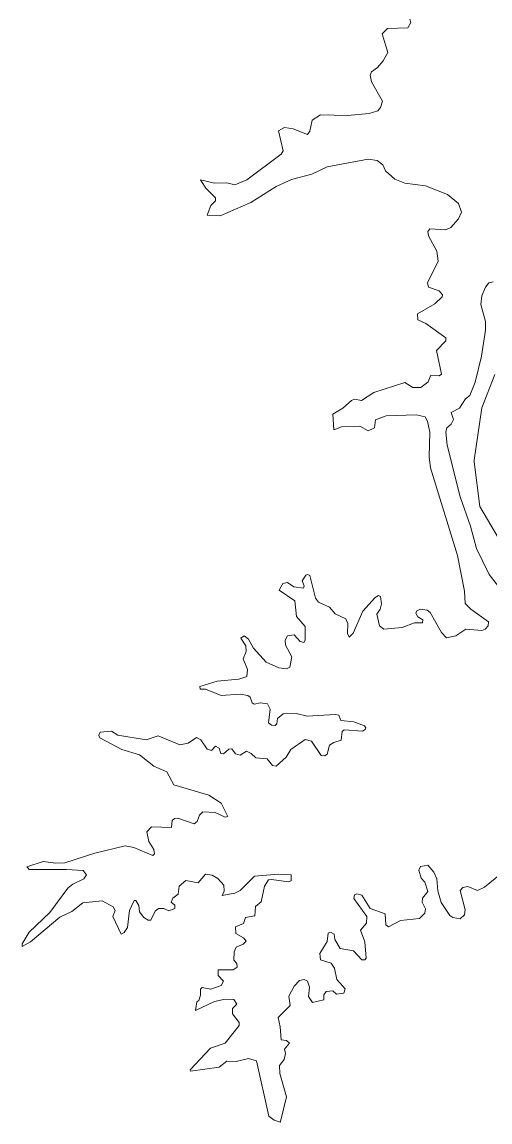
# Model space of a CAD drawing. Extents: x 553962 to 842807, y 8883888 to 9032388.
# Drawn here: x 579515 to 580528, y 8910872 to 8913256 of the extents above; entities that cross this region are included whole.
import ezdxf

# ---------------------------------------------------------------- set-up
doc = ezdxf.new("R2010")
doc.units = 0
doc.header["$LTSCALE"] = 20
doc.layers.add('6', color=7, linetype='Continuous', lineweight=13)

msp = doc.modelspace()

# ---------------------------------------------------------------- linework, layer by layer
at = {"layer": '6'}
for points in [[(580354.93, 8913262.53), (580357.07, 8913255.32), (580350.27, 8913243.86), (580306.58, 8913242.15), (580295.07, 8913231.1), (580306.93, 8913190.69), (580297.5, 8913171.91), (580284.86, 8913157.61), (580271.7, 8913148.67), (580268.73, 8913141.03), (580272.14, 8913126.97), (580295.88, 8913084.57), (580291.65, 8913070.94), (580285.74, 8913063.76), (580267.02, 8913057.77), (580220.28, 8913053.94), (580161.55, 8913055.17), (580143.4, 8913043.73), (580138.71, 8913020), (580133.13, 8913012.75), (580102.12, 8913025.06), (580083.43, 8913027.57), (580083.43, 8913027.57), (580070.75, 8913020.32), (580080.91, 8912977.47), (580076.68, 8912970.25), (580002.33, 8912914.59), (579976.37, 8912903.55), (579958.57, 8912907.78), (579932.24, 8912906.95), (579901.5, 8912914.64), (579903.87, 8912911.04)], [(579903.87, 8912911.04), (579913.58, 8912896.28), (579934.35, 8912875.45), (579934.32, 8912868.67), (579924.18, 8912858.5), (579916.2, 8912837.36), (579944.13, 8912836.42), (580010.4, 8912865.31), (580065.64, 8912899.72), (580098.83, 8912915.03), (580143.01, 8912926.93), (580176.15, 8912942.22), (580264.52, 8912958.76)], [(580264.52, 8912958.76), (580284.01, 8912956.21), (580296.7, 8912946.91), (580302.33, 8912933.67), (580322.3, 8912915.42), (580344.34, 8912906.95), (580388.47, 8912901.42), (580436.16, 8912882.26), (580460.34, 8912862.7), (580466.66, 8912843.96), (580460.28, 8912829.59), (580443.79, 8912810.97), (580432.71, 8912806.26), (580397.88, 8912807.93), (580394.08, 8912802.46), (580395.35, 8912793.03), (580413.16, 8912759.94), (580416.55, 8912737.9), (580392.82, 8912690.94), (580395.34, 8912681.37), (580418.72, 8912673.66), (580425.88, 8912664.66), (580424.94, 8912660.39), (580409.38, 8912645.69), (580371.54, 8912623.94), (580372.43, 8912610.81), (580389.84, 8912603.13), (580432.69, 8912571.72), (580432.54, 8912565.57), (580412.33, 8912544.5), (580423.33, 8912493.15), (580418.21, 8912489.75), (580400.44, 8912490.56), (580394.46, 8912476.15), (580378.75, 8912463.84), (580361.34, 8912463.84), (580343.95, 8912475.26), (580277.17, 8912453.6), (580250.07, 8912436.24), (580235.15, 8912438.73), (580228.36, 8912436.2), (580210.13, 8912419.24), (580188.41, 8912406.42), (580190.31, 8912372.14), (580206.74, 8912378.86), (580246.61, 8912380.54), (580264.52, 8912369.95), (580278.47, 8912376.74), (580280.66, 8912393.73), (580303.61, 8912403.08), (580368.93, 8912405.19), (580388.26, 8912400.73), (580393.23, 8912391.04), (580397.86, 8912367.43), (580397.02, 8912313.85), (580399.99, 8912290.1), (580457.76, 8912099.77), (580473.07, 8912022.36), (580474.76, 8911995.74), (580487.09, 8911983.32), (580524.88, 8911956.11), (580524.45, 8911947.63), (580518.09, 8911940), (580510.83, 8911937.02), (580476.01, 8911939.97), (580454.37, 8911925.97), (580434.41, 8911921.73), (580423.79, 8911932.76), (580398.69, 8911976.5), (580392.22, 8911981.65), (580377.95, 8911983.31), (580370.2, 8911979.86), (580368.14, 8911974.82), (580371.93, 8911966.79), (580383.39, 8911960.83), (580382.57, 8911954.06), (580364.78, 8911953.99), (580338.28, 8911944.22), (580298.78, 8911940.43), (580289.54, 8911947.64), (580283.6, 8911973.12), (580283.6, 8911973.12), (580290.81, 8911983.37), (580293.78, 8911995.21), (580291.65, 8912011.3), (580286.94, 8912013.03), (580279.8, 8912008.83), (580253.45, 8911979.1), (580232.17, 8911931.49), (580223.69, 8911922.6), (580220.29, 8911930.64), (580221, 8911952.34), (580216.24, 8911962.49), (580193.1, 8911973.56), (580181.14, 8911988.01), (580157.42, 8911999.05), (580150.62, 8912007.12), (580138.28, 8912056.38), (580134.45, 8912058.91), (580129.8, 8912057.22), (580121.76, 8912044.97)], [(580557.19, 8912019.43), (580527, 8912058.99), (580499.43, 8912114.97), (580486.14, 8912163.41), (580463.74, 8912227.13), (580435.69, 8912339.34), (580433.13, 8912367.38), (580435.2, 8912376.62), (580444.59, 8912384.81), (580449.26, 8912394.57), (580444.65, 8912409.9), (580462.44, 8912419.65), (580475.17, 8912439.55), (580484.53, 8912446.84), (580496.32, 8912475.71), (580510.03, 8912532.22), (580518.52, 8912588.3), (580518.52, 8912607), (580508.33, 8912644.38), (580510.87, 8912663.03), (580518.65, 8912681.92), (580525.76, 8912690.68), (580535.47, 8912693.22)], [(580587.26, 8912068.74), (580506.55, 8912205.99), (580494.44, 8912302.87), (580494.44, 8912306.91), (580510.58, 8912419.94), (580538.83, 8912492.6)], [(580121.76, 8912044.97), (580126.39, 8912034.26), (580125.07, 8912028.79), (580103.5, 8912031.75), (580090.23, 8912041.09), (580080.13, 8912038.98), (580072.04, 8912024.53), (580105.98, 8912001.57), (580109.41, 8911967.6), (580128.05, 8911946.39), (580128.08, 8911916.27), (580125.1, 8911911.55), (580117.49, 8911913.24), (580104.72, 8911927.64), (580090.31, 8911925.94), (580085.19, 8911916.57), (580085.63, 8911905.54), (580099.61, 8911880.5), (580095.34, 8911857.96), (580087.77, 8911854.18), (580071.2, 8911856.72), (580043.55, 8911869.04), (580016.82, 8911899.16), (580005.34, 8911918.69), (579995.97, 8911925.51), (579988.79, 8911920.46), (580000.21, 8911904.24), (580000.31, 8911891.55), (579993.86, 8911876.26), (580003.6, 8911852.89), (580001.88, 8911837.99), (579984.92, 8911831.65), (579938.13, 8911827.38), (579900.01, 8911815.93), (579900.8, 8911810.04), (579912.25, 8911809.95), (579946.73, 8911796.39), (579987.46, 8911799.35), (580004.41, 8911796.81), (580009.54, 8911792.97), (580013.4, 8911780.68), (580018.02, 8911777.73), (580031.65, 8911780.65), (580046.48, 8911778.13), (580052.89, 8911766.96), (580048.63, 8911737.45), (580055.34, 8911731.83), (580063.02, 8911731.4), (580067.29, 8911734.77), (580068.23, 8911746.69), (580080.99, 8911756.44), (580109.02, 8911757.71), (580132.6, 8911751.35), (580193.14, 8911755.59), (580201.12, 8911753.49), (580205.82, 8911742.48), (580233.88, 8911739.44), (580256.77, 8911730.54), (580259.77, 8911726.7), (580258.5, 8911722.47), (580252.52, 8911719.5), (580213.03, 8911722), (580208.38, 8911718.15), (580206.23, 8911699.97), (580190.12, 8911694.83), (580181.21, 8911688.46), (580175.65, 8911669.32), (580170.57, 8911665.54), (580162.9, 8911666.43), (580142.1, 8911697.38), (580128.47, 8911700.75), (580097.51, 8911679.11), (580087.32, 8911662.63), (580065.76, 8911643.01), (580057.58, 8911644.73), (580045.89, 8911659.26), (580021.77, 8911661.33), (580011.67, 8911671.03), (580001.1, 8911675.68), (579987.47, 8911666.84), (579977.68, 8911670.26), (579969.82, 8911681.22), (579969.82, 8911681.22), (579962.83, 8911680.38), (579951.34, 8911670.23), (579945.96, 8911670.62), (579941.99, 8911682.08), (579933.93, 8911686.74), (579925.84, 8911677.45), (579916.07, 8911680.02), (579902.53, 8911700.33), (579893.19, 8911705.43), (579874.83, 8911693.13), (579856.68, 8911689.34), (579809.93, 8911708.84), (579784.39, 8911700.37), (579722.49, 8911710.54), (579709.07, 8911719.24), (579684.54, 8911717.31), (579681.59, 8911710.52), (579681.82, 8911710.04)], [(579681.82, 8911710.04), (579684.17, 8911705.03), (579731.71, 8911679.55), (579769.93, 8911668.07), (579800.39, 8911643.1), (579828.98, 8911631.09), (579843.91, 8911602.64), (579919.86, 8911580.57), (579946.24, 8911563.12), (579961.09, 8911533.85), (579955.13, 8911532.58), (579933.46, 8911542.75), (579906.79, 8911544.01), (579899.58, 8911537.31), (579894.44, 8911523.68), (579888.04, 8911518.56), (579852.93, 8911530.38), (579845.71, 8911530.01), (579840.07, 8911525.79), (579839.15, 8911510.45), (579795.44, 8911511.71), (579785.73, 8911501.18), (579789.9, 8911480.34), (579800.54, 8911462.4), (579802.21, 8911453.01), (579798.44, 8911449.31), (579757.36, 8911466.64), (579738.54, 8911470.52), (579673.25, 8911454.85), (579607.7, 8911433.58), (579588.91, 8911432.72), (579560.87, 8911436.53), (579525.91, 8911424.9), (579527.98, 8911422.64)], [(580075.22, 8910873.18), (580087.72, 8910926.34), (580073.29, 8910977.27), (580072.44, 8910994.22), (580082.64, 8911007.07), (580086.01, 8911020.6), (580083.52, 8911029.56), (580094.48, 8911042.69), (580087.72, 8911048.63), (580076.32, 8911049.93), (580074.13, 8911078.34), (580069.91, 8911098.77), (580096.19, 8911124.24), (580093.32, 8911144.82), (580104.69, 8911166.7), (580115.82, 8911178.64), (580126.23, 8911181.17), (580133.6, 8911177.37), (580137.85, 8911164.15), (580135.33, 8911143.82), (580144.24, 8911130.67), (580168.82, 8911136.59), (580168.47, 8911147.26), (580173.55, 8911154.85), (580188.37, 8911156.13), (580196.22, 8911149.33), (580212.22, 8911151.09), (580215.14, 8911160.85), (580196.95, 8911181.17), (580191.82, 8911205.37), (580184.54, 8911216.05), (580161.65, 8911223.34), (580160.4, 8911237.28), (580176.07, 8911263.57), (580177.85, 8911281.47), (580183.36, 8911283.14), (580190.93, 8911278.94), (580192.32, 8911267.69), (580204.15, 8911248.34), (580233.15, 8911242.73), (580251.3, 8911223.7), (580257.23, 8911223.71), (580260.18, 8911227.05), (580257.66, 8911262.77), (580248.32, 8911287.98), (580261.05, 8911302.73), (580261.91, 8911317.53), (580261.91, 8911317.53), (580233.45, 8911356.28), (580235.17, 8911364.72), (580239.87, 8911366.42), (580250.83, 8911363.47), (580269.15, 8911335.01), (580301.41, 8911323.08), (580302.72, 8911299.32), (580309.04, 8911295.09), (580335, 8911309.07), (580375.73, 8911312.9), (580387.67, 8911324.85), (580388.94, 8911334.1), (580381.75, 8911348.55), (580382.57, 8911357.04), (580394.03, 8911371.6), (580387.63, 8911391.94), (580379.19, 8911400.43), (580374.1, 8911417.84), (580377.92, 8911425.89), (580394.04, 8911428.87), (580406.76, 8911413.57), (580413.16, 8911398.72), (580415.29, 8911373.23), (580422.94, 8911347.74), (580441.21, 8911319.29), (580447.63, 8911315.02), (580464.14, 8911312.5), (580473.04, 8911320.94), (580474.33, 8911331.54), (580464.18, 8911373.92), (580469.64, 8911379.99), (580480.71, 8911382.14), (580501.39, 8911373.66), (580516.87, 8911381.33), (580601.08, 8911449.4)], [(579527.98, 8911422.64), (579531.19, 8911419.13), (579611.94, 8911419.53), (579648.09, 8911417.03), (579654.8, 8911407.64), (579649.24, 8911399.13), (579625.5, 8911387.67), (579614.48, 8911378.79), (579575.81, 8911326.11), (579531.2, 8911283.56), (579515.39, 8911257.98), (579515.73, 8911254.15)], [(579515.73, 8911254.15), (579515.86, 8911252.68), (579533.72, 8911262.78), (579597.41, 8911315.84), (579622.9, 8911328.17), (579646.69, 8911346.86), (579689.22, 8911351.13), (579712.56, 8911338.37), (579716.8, 8911330.28), (579712.19, 8911317.1), (579730.06, 8911278.96), (579736.36, 8911282.75), (579743.58, 8911293.37), (579748.27, 8911330.7), (579758.46, 8911352.36), (579761.84, 8911351.96), (579768.2, 8911340.98), (579769.94, 8911327.4), (579779.26, 8911315.08), (579788.22, 8911309.1), (579794.56, 8911309.11), (579803.62, 8911328.79), (579810.7, 8911334.54), (579822.2, 8911334.56), (579833.25, 8911329.47), (579846.36, 8911334.56), (579846.39, 8911341.77), (579838.42, 8911348.75), (579842.18, 8911357.5), (579853.6, 8911365.98), (579855.76, 8911383), (579870.21, 8911395.31), (579896.92, 8911390.66), (579912.28, 8911409.32), (579927.13, 8911407.21), (579939.49, 8911399.53), (579952.6, 8911385.11), (579953.04, 8911372.43), (579948.83, 8911363.09), (579976.41, 8911367.72), (579987.89, 8911374.09), (580018.53, 8911404.55), (580018.53, 8911404.55), (580070.65, 8911408.91), (580097.88, 8911407.66), (580098.35, 8911394.96), (580091.98, 8911392.36), (580055.78, 8911397.92), (580048.59, 8911396.54), (580040.14, 8911383.38), (580033.3, 8911349.35), (580020.94, 8911339.41), (580019.3, 8911318.87), (579998.96, 8911315), (579995.09, 8911302.3), (579977.65, 8911294.97), (579978.14, 8911280.63), (579995.06, 8911271.28), (580000.61, 8911264.05), (579994.26, 8911257.68), (579978.98, 8911251.29), (579974.32, 8911240.72), (579973.88, 8911222.42), (579980.65, 8911215.18), (579981.47, 8911207.53), (579972.17, 8911202.03), (579939.94, 8911201.6), (579939.9, 8911189.28), (579951.75, 8911176.99), (579946.28, 8911167.65), (579923.9, 8911159.99), (579905.06, 8911163.33), (579902.09, 8911159.95), (579902.05, 8911147.17), (579897.87, 8911135.42), (579894, 8911132.72), (579891.02, 8911113.71), (579932.39, 8911132.81), (579955.18, 8911137.86), (579973.81, 8911137.43), (579980.23, 8911127.67), (579971.33, 8911117.85), (579971.33, 8911106.48), (579985.73, 8911087.33), (579985.75, 8911081.41), (579955.21, 8911042.74), (579923.74, 8911031.64), (579879.13, 8910985.09), (579879.37, 8910984.04)], [(579879.37, 8910984.04), (579879.78, 8910982.23), (579942.43, 8910990.89), (579958.63, 8911004.02), (579979.02, 8911003.2), (580005.84, 8911009.56), (580022.61, 8911004.52), (580049.73, 8910884.3), (580061.04, 8910876.24), (580074.93, 8910871.94), (580075.22, 8910873.18)]]:
    msp.add_lwpolyline(points, dxfattribs=at)

doc.saveas('drawing.dxf')
